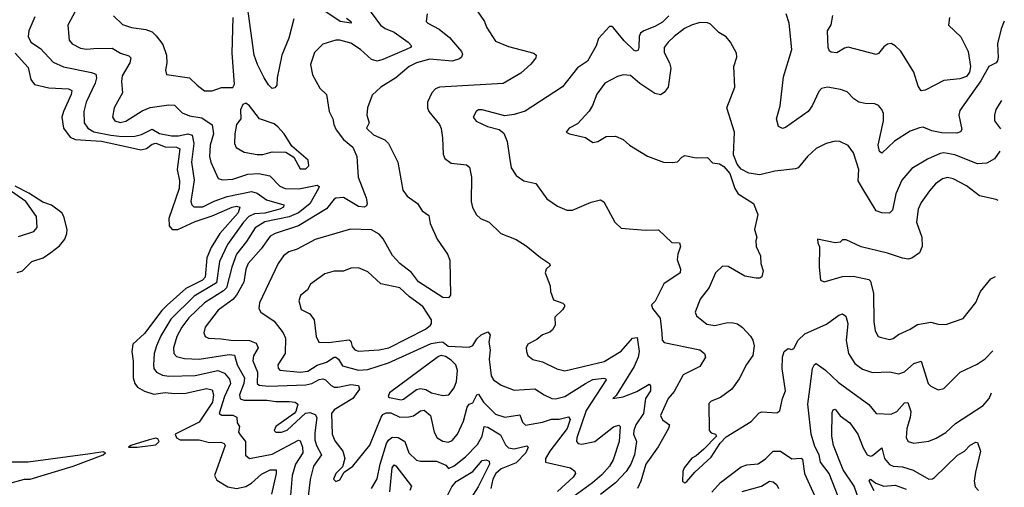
# Model space of a CAD drawing. Extents: x 1552033 to 1694788, y 811965 to 917215.
# Tile 631 of 632: x 1689409 to 1694657, y 907912 to 910404. Entities that reach past the tile are written whole.
import ezdxf

# ---------------------------------------------------------------- set-up
doc = ezdxf.new("R2010")
doc.units = 0

msp = doc.modelspace()

# ---------------------------------------------------------------- linework, layer by layer
at = {"layer": '0CON20XD'}
for points in [[(1691804.4, 910515), (1691887.1, 910395), (1691896.7, 910365), (1691945, 910290), (1692015, 910260.4), (1692150, 910225), (1692162, 910215), (1692159.7, 910200.3), (1692133.8, 910166.2), (1692080.7, 910119.3), (1691985.8, 910064.2), (1691647.5, 910045), (1691626.2, 910035), (1691606.6, 910013.4), (1691582.9, 909965), (1691582.5, 909935), (1691589.2, 909915), (1691646.7, 909845), (1691655, 909823.3), (1691663.5, 909775), (1691666.6, 909686.6), (1691674.6, 909664.6), (1691709.7, 909639.7), (1691790.3, 909630.3), (1691807.6, 909617.6), (1691818.1, 909565), (1691815.6, 909435), (1691822.3, 909402.3), (1691843.2, 909363.2), (1691866.2, 909345), (1691912, 909325), (1691973.8, 909265), (1692055, 909232.2), (1692109.5, 909199.5), (1692185, 909136), (1692233.3, 909105), (1692235.9, 909094.1), (1692215.9, 909074.1), (1692210, 909055), (1692236.2, 908985), (1692238, 908955), (1692255, 908910), (1692303.6, 908893.6), (1692312.5, 908885), (1692312.5, 908875), (1692303, 908857), (1692261.7, 908818.3), (1692263.8, 908775), (1692248.6, 908751.4), (1692235, 908738.6), (1692195, 908723.8), (1692165, 908699.6), (1692118, 908675), (1692108, 908655), (1692110, 908635), (1692118, 908615), (1692145, 908592.9), (1692195, 908581.1), (1692272.7, 908542.7), (1692315, 908532.2), (1692525, 908581.6), (1692615, 908637.1), (1692675, 908707.3), (1692699.8, 908709.8), (1692710.7, 908635), (1692706.6, 908605), (1692684.6, 908555), (1692588.6, 908401.4), (1692570, 908385), (1692625, 908394.5), (1692698.3, 908421.7), (1692765, 908462), (1692772.1, 908452.1), (1692771.9, 908425), (1692745.7, 908384.3), (1692733.5, 908305), (1692694.2, 908245), (1692682.3, 908215), (1692680.6, 908195), (1692696.2, 908156.2), (1692685.9, 908084.1), (1692666.5, 908035), (1692642, 907995), (1692585.3, 907935), (1692505, 907872.5)], [(1689718.9, 910475), (1689665.5, 910375), (1689673.6, 910295), (1689688.6, 910275), (1689733, 910253), (1689765, 910247.4), (1689805, 910251.2), (1689902.1, 910252.1), (1689946.4, 910226.4), (1689991.2, 910211.2), (1690001.4, 910201.4), (1689996.8, 910175), (1689954.6, 910105), (1689951.1, 910075), (1689956.5, 910015), (1689912.3, 909935), (1689903.3, 909885), (1689915.8, 909865), (1689945, 909856.2), (1689975, 909862.7), (1690061.8, 909918.2), (1690105, 909935.9), (1690205, 909950.9), (1690235, 909948.2), (1690275, 909907.3), (1690315, 909892.1), (1690380.8, 909880.8), (1690435, 909843.8), (1690442.2, 909795), (1690425.2, 909735), (1690420.4, 909675), (1690427.2, 909645), (1690468, 909558), (1690489.7, 909549.7), (1690545, 909553.6), (1690625, 909580.4), (1690684.7, 909584.7)], [(1691256.9, 910476.9), (1691332.2, 910375), (1691357.4, 910357.4), (1691405, 910338.2), (1691480, 910285), (1691497.5, 910265), (1691492, 910255), (1691470, 910245), (1691345, 910191.2), (1691315, 910183.6), (1691285, 910191.8), (1691225, 910245.2), (1691175, 910278.3), (1691115.4, 910294.6), (1691094.7, 910295.3), (1691025, 910273.5), (1690980.7, 910229.3), (1690959.5, 910165), (1690969.8, 910109.8), (1691009.3, 910039.3), (1691044.2, 910005), (1691058.5, 909915), (1691078.5, 909875), (1691083.1, 909845), (1691096.5, 909816.5), (1691135.6, 909765.6), (1691184.7, 909724.7), (1691205.4, 909675), (1691213.3, 909565), (1691255.5, 909455), (1691261.9, 909425), (1691258.2, 909411.8), (1691245, 909405.6), (1691215, 909407.5), (1691135, 909456), (1691095, 909452.9), (1691085, 909447.5), (1691044.8, 909395.2), (1690894.9, 909305.1), (1690771.4, 909265), (1690745, 909250), (1690697.1, 909182.9), (1690627.6, 909105), (1690614.7, 909075), (1690603.6, 909005), (1690564.8, 908935.2), (1690545, 908912.2), (1690466.9, 908855), (1690398.2, 908765), (1690391.1, 908735), (1690397.5, 908715), (1690415, 908707.3), (1690483.8, 908703.8)], [(1690870.7, 910409.3), (1690844.6, 910305), (1690807.1, 910215), (1690782.2, 910095), (1690780, 910055), (1690769.2, 910040.8), (1690755, 910037.8), (1690735, 910057.5), (1690711.8, 910095), (1690676.1, 910165), (1690659.6, 910215), (1690623.5, 910475)], [(1691151.6, 910411.6), (1691174, 910395), (1691175.8, 910385), (1691116.9, 910395), (1691035, 910450.4)], [(1689490.4, 910419.6), (1689457.1, 910345), (1689454.6, 910315), (1689468.2, 910285), (1689520, 910250), (1689587.3, 910177.3), (1689642.2, 910152.2), (1689792.2, 910122.2), (1689815, 910112.9), (1689818.8, 910095), (1689811.9, 910065), (1689763.3, 909965), (1689750.8, 909915), (1689753.2, 909855), (1689772.3, 909825), (1689805, 909806.7), (1689895, 909789.1), (1689955, 909780.8), (1690023.4, 909783.4), (1690057.9, 909792.1), (1690115, 909819.8), (1690155, 909798.2), (1690218.8, 909785), (1690255, 909784.6), (1690305.2, 909795.2), (1690328.4, 909788.4), (1690338, 909745), (1690324.5, 909645), (1690338.5, 909548.5), (1690321.6, 909435), (1690326.4, 909416.4), (1690336.9, 909406.9), (1690385, 909407.4), (1690445, 909437), (1690515, 909461.2), (1690645, 909488.7), (1690675, 909480.3), (1690725, 909443.1), (1690817.2, 909417.2), (1690814.6, 909405), (1690795.5, 909395), (1690715, 909372.1), (1690661, 909369), (1690631.2, 909355), (1690601.3, 909325), (1690517.3, 909205), (1690474.2, 909115.8), (1690458.8, 909001.2), (1690339.5, 908930.5), (1690215, 908808.1), (1690161.6, 908718.4), (1690138.9, 908665), (1690125.6, 908624.4), (1690121.8, 908565), (1690124.7, 908544.7), (1690138.1, 908525), (1690170.2, 908510.2), (1690205, 908503.4), (1690345, 908507.7), (1690465, 908533.4), (1690500.8, 908520.8), (1690528, 908488), (1690532.2, 908465), (1690500.8, 908395), (1690473.2, 908305), (1690485.8, 908295.8), (1690545, 908295.8), (1690567.5, 908285), (1690569.2, 908255), (1690580.6, 908235), (1690576.2, 908205), (1690585, 908192.1), (1690612.7, 908155), (1690612.3, 908082.3), (1690634.6, 908064.6), (1690755, 908089.1), (1690895, 908162.9), (1690905, 908160), (1690916.6, 908125), (1690918.1, 908095), (1690879.4, 908035), (1690861.3, 907975), (1690852.9, 907867.1)], [(1689909.4, 910425), (1689957.6, 910377.6), (1690005, 910362.1), (1690081.4, 910351.4), (1690115, 910338.9), (1690137.4, 910317.4), (1690172.2, 910272.2), (1690191.9, 910215), (1690193.3, 910175), (1690185.7, 910135), (1690191.4, 910111.4), (1690315, 910094.3), (1690355, 910054.4), (1690395, 910025.5), (1690435, 910024.6)], [(1690435, 910024.6), (1690485, 910042.1), (1690545, 910043.3), (1690555, 910060), (1690541.6, 910225), (1690546.4, 910416.4)], [(1691582, 910435), (1691576, 910395), (1691584, 910385), (1691645, 910353.6), (1691699.9, 910309.9), (1691764.3, 910235), (1691769.2, 910220.8), (1691763.8, 910205), (1691754.3, 910195.7), (1691715, 910183.3), (1691595, 910193.8), (1691524.4, 910175), (1691484.5, 910155), (1691415, 910094.5), (1691334, 910045), (1691288.6, 910001.4), (1691263.1, 909935), (1691258.8, 909895), (1691271.4, 909855), (1691258.6, 909825), (1691295, 909790), (1691355, 909764.4), (1691375.6, 909745), (1691424.4, 909645), (1691451.2, 909495), (1691475, 909464), (1691528.8, 909425), (1691554, 909385), (1691590.9, 909360.9), (1691597.6, 909317.6), (1691634.4, 909235), (1691689.2, 909155), (1691702.3, 909122.3), (1691705.7, 908935), (1691695, 908920.8), (1691665, 908923.5), (1691535, 909006.9), (1691496.8, 909056.8), (1691434.6, 909105), (1691397.2, 909147.2), (1691346.5, 909236.5), (1691325, 909260.4), (1691283.7, 909283.6), (1691172.4, 909287.6), (1690985, 909233.1), (1690888.3, 909181.7), (1690843.3, 909166.7), (1690815.5, 909145), (1690786.5, 909105), (1690688.1, 908895), (1690684.3, 908865), (1690694, 908845), (1690765, 908797.5), (1690813.2, 908735), (1690825.9, 908705.9), (1690823.9, 908625), (1690784.5, 908565), (1690786.7, 908546.7), (1690795.9, 908535.9), (1690905, 908525.9), (1690945, 908531.1), (1690995, 908562.7), (1691045, 908578.7), (1691085, 908604.7), (1691095, 908605.3), (1691109.4, 908595), (1691129.2, 908559.2), (1691216, 908536), (1691265, 908539.2), (1691375, 908575.9), (1691602.4, 908677.6), (1691655, 908686.4), (1691665.6, 908685.6), (1691693.9, 908663.9), (1691805, 908658.6), (1691825, 908667.5), (1691846.6, 908703.4), (1691868.5, 908725), (1691905, 908741.1), (1691916.2, 908725), (1691909.7, 908685), (1691917.7, 908645), (1691912.4, 908595), (1691922.3, 908505), (1691934.5, 908485), (1691975, 908456.9), (1692045, 908430), (1692155, 908436), (1692203.9, 908403.9), (1692245, 908385.4), (1692265, 908382.8), (1692315, 908396.3), (1692425.2, 908464.8), (1692465, 908486.1), (1692522.6, 908492.6), (1692532, 908492), (1692535.4, 908485), (1692428.3, 908321.7), (1692378.2, 908175), (1692377.8, 908155), (1692385.5, 908145.5), (1692405, 908141.2), (1692474.1, 908155.9), (1692575, 908234.6), (1692602.5, 908242.5), (1692610, 908235), (1692604, 908155), (1692572.6, 908057.4), (1692552.2, 908025), (1692511.4, 907978.6), (1692462.4, 907935), (1692365, 907864.3)], [(1692869.5, 910425), (1692835, 910390), (1692795, 910367.9), (1692735.8, 910345), (1692718, 910332), (1692710.4, 910315), (1692709.6, 910255), (1692705, 910242.5), (1692695, 910236.9), (1692685, 910239.5), (1692630.8, 910290.8), (1692575, 910360), (1692565, 910368), (1692552.7, 910367.3), (1692495, 910303.8), (1692481.4, 910265), (1692435, 910182.5), (1692382.4, 910147.6), (1692303, 910047), (1692103.8, 909916.2), (1692045, 909898.5), (1691995, 909891.4), (1691875, 909924.4), (1691855, 909922.9), (1691842, 909915), (1691825.8, 909885), (1691843.1, 909863.1), (1691902.5, 909835), (1691965, 909819.4), (1691989.7, 909799.7), (1692006.9, 909755), (1692020.2, 909670.2), (1692029.4, 909615), (1692055, 909574), (1692095.7, 909545.7), (1692161.1, 909531.1), (1692219.3, 909449.3), (1692275, 909410), (1692325, 909389.4), (1692355, 909388.1), (1692455, 909430.8), (1692505, 909443.3), (1692523.6, 909433.6), (1692582, 909325), (1692615, 909293.3), (1692745, 909282.9), (1692815, 909283.8), (1692885, 909216.2), (1692926.7, 909215), (1692930.8, 909195), (1692916.7, 909155), (1692914.4, 909125), (1692931.9, 909075), (1692930, 909055), (1692843, 908997), (1692796.2, 908903.8), (1692776.2, 908885), (1692782, 908865), (1692823.8, 908813.8), (1692832.5, 908732.5), (1692833.8, 908695), (1692845, 908683.5), (1693034.7, 908644.7), (1693059.4, 908625), (1693064.4, 908605), (1693034.4, 908555), (1692945, 908510.4), (1692897, 908423), (1692865, 908385.6), (1692825.6, 908295), (1692835, 908272), (1692872.5, 908245), (1692867.9, 908225), (1692812.3, 908127.7), (1692745.9, 908035), (1692720.7, 907945), (1692701.5, 907905)], [(1694633.1, 909703), (1694605, 909662.9), (1694565, 909639.2), (1694515, 909635.6), (1694392.9, 909682.9), (1694335, 909693.8), (1694315, 909691.2), (1694248.5, 909661.5), (1694165, 909610.9), (1694110.8, 909549.1), (1694078.4, 909475), (1694060.9, 909389.1), (1694045, 909373.6), (1694004.6, 909374.6), (1693973.8, 909385), (1693902.9, 909502.9), (1693878.5, 909545), (1693881.2, 909605), (1693854.4, 909695), (1693825, 909732.9), (1693780, 909755), (1693755, 909757.1), (1693707.5, 909745), (1693655, 909717.1), (1693608, 909675), (1693558.6, 909615), (1693545, 909608.5), (1693435, 909596.7), (1693355, 909577.5), (1693295, 909586.2), (1693255, 909607.5), (1693233.8, 909633.8), (1693213.9, 909683.9), (1693219.2, 909805), (1693179.2, 909935), (1693221.2, 910045), (1693216.2, 910155), (1693231.2, 910205), (1693230, 910225), (1693198, 910285), (1693175, 910313.3), (1693135, 910336.2), (1693090.9, 910380.9), (1693075, 910387.8), (1693035, 910389.6), (1692990, 910375), (1692952.8, 910357.2), (1692897.7, 910315), (1692865, 910284.5), (1692844.6, 910255), (1692845, 910228.8), (1692873.3, 910173.3), (1692880, 910145), (1692866.5, 910045), (1692845, 910015.6), (1692825, 910003.5), (1692795, 910010.5), (1692715, 910063.6), (1692665, 910106), (1692625, 910110), (1692595, 910102), (1692528.9, 910065), (1692485, 910007.1), (1692463.2, 909946.8), (1692445, 909916.2), (1692381.9, 909848.1), (1692337.5, 909825), (1692322.5, 909805), (1692340, 909795), (1692425.9, 909775.9), (1692465, 909750), (1692490, 909755), (1692535, 909781.2), (1692585, 909782.5), (1692626.7, 909765), (1692658.8, 909735), (1692755, 909676), (1692840, 909645), (1692887.5, 909642.5), (1692915, 909646.2), (1692938.3, 909671.7), (1692955, 909680), (1693015, 909667.1), (1693075, 909669.2), (1693101.7, 909641.7), (1693140, 909635), (1693161.7, 909621.7), (1693193.6, 909583.6), (1693221.2, 909505), (1693238.8, 909475), (1693320.8, 909425), (1693344.4, 909365), (1693325.6, 909285), (1693337.8, 909245), (1693332.2, 909225), (1693334.4, 909195), (1693357.5, 909145), (1693360, 909105), (1693371.4, 909065), (1693365.7, 909034.3), (1693355, 909026.2), (1693335, 909026.2), (1693275, 909036.9), (1693185, 909088.1), (1693155, 909091.2), (1693118.6, 909055), (1693084.2, 908975.8), (1693037.1, 908915), (1693010, 908845), (1693016.7, 908825), (1693071.1, 908781.1), (1693115, 908773.2), (1693175, 908788.2), (1693205, 908789.6), (1693235, 908783.1), (1693262.6, 908762.6), (1693305, 908718), (1693317.1, 908695), (1693324.3, 908665), (1693317.1, 908615), (1693283.4, 908566.6), (1693245, 908490), (1693205.7, 908435), (1693145, 908390), (1693095, 908370), (1693082.3, 908357.7), (1693084.3, 908215), (1693095, 908201.2), (1693117.5, 908195), (1693123.8, 908185), (1693055.7, 908114.3), (1693015, 908078.6), (1692992.5, 908067.5), (1692951.3, 908015), (1692943.2, 907995), (1692942.4, 907942.4), (1692955, 907935.8), (1692965, 907941.9), (1693007.4, 907992.6), (1693095, 908071.9), (1693142.7, 908147.3), (1693175, 908180), (1693307.2, 908262.8), (1693350.9, 908309.1), (1693365.6, 908314.4), (1693445, 908308.1), (1693460, 908320), (1693474.4, 908385), (1693490.7, 908425), (1693472.9, 908545), (1693474.4, 908605.6), (1693484.2, 908635.8), (1693505, 908651.2), (1693525, 908646.2), (1693535, 908652), (1693558.2, 908695), (1693595, 908730.4), (1693708.8, 908781.2), (1693775, 908829.1), (1693795, 908836.9), (1693813, 908823), (1693822.7, 908785), (1693814.1, 908694.1), (1693826.5, 908625), (1693861.3, 908571.3), (1693902, 908542), (1693955, 908523.1), (1694045, 908526.8), (1694095, 908516.4), (1694125, 908527.1), (1694175, 908571.4), (1694214.4, 908584.4), (1694252.2, 908465), (1694265, 908450.8), (1694305, 908430.8), (1694335, 908437.5), (1694422, 908525), (1694512.1, 908567.9), (1694555, 908596.7), (1694596.3, 908638.6)], [(1694657.4, 910396.6), (1694641.5, 910355), (1694620.9, 910275), (1694624.6, 910205), (1694620.4, 910185), (1694614.3, 910175), (1694574.7, 910155), (1694532.3, 910077.7), (1694419.8, 909920.2), (1694415.4, 909894.6), (1694431.1, 909818.9), (1694424.2, 909805.8), (1694405, 909799.5), (1694325, 909801.6), (1694271.7, 909811.7), (1694225, 909830.9), (1694205, 909828.5), (1694155, 909810.4), (1694072.8, 909757.2), (1694005, 909692), (1693992, 909702), (1693985.5, 909735), (1694013.8, 909865), (1694013.6, 909903.6), (1694005.4, 909925.4), (1693986.5, 909946.5), (1693967.5, 909955), (1693915, 909956.9), (1693881.2, 909965), (1693855, 909982.9), (1693819.8, 910019.8), (1693785, 910032.2), (1693715, 910044.5), (1693682.6, 910037.4), (1693668.1, 910021.9), (1693633.6, 909945), (1693611.5, 909915), (1693490.4, 909829.6), (1693475.4, 909824.6), (1693453.1, 909835), (1693443.5, 909875), (1693462.7, 909945), (1693481.2, 910098.8), (1693525.5, 910245.5), (1693510.8, 910385), (1693494.4, 910435)], [(1694365.5, 910415), (1694359.2, 910375), (1694425, 910312.2), (1694465.5, 910235), (1694476.9, 910155), (1694471.2, 910125), (1694455, 910100.6), (1694420.3, 910089.7), (1694335, 910080.5), (1694235, 910027.8), (1694215, 910024.3), (1694198.9, 910048.9), (1694175.4, 910125), (1694105, 910235.6), (1694075, 910264.6), (1694055, 910276.4), (1694035, 910274.5), (1694015, 910259.5), (1693986.4, 910223.6), (1693975, 910219.1), (1693825, 910257.9), (1693805, 910252.5), (1693765, 910228.1), (1693735, 910231.4), (1693725, 910236.7), (1693718.6, 910255), (1693714.4, 910345), (1693735, 910376.7), (1693743.9, 910426.1)], [(1689385.3, 910225), (1689455, 910150), (1689468.8, 910085), (1689488.7, 910058.7), (1689565, 910041.5), (1689670, 910035), (1689686.3, 910026.3), (1689683.7, 910005), (1689642, 909915), (1689634.3, 909885), (1689643.6, 909825), (1689677.8, 909777.8), (1689704.6, 909764.6), (1689845, 909756.4), (1689984.4, 909725.6), (1690055, 909709.7), (1690085, 909717.9), (1690115, 909739.8), (1690135, 909745.2), (1690185, 909726.7), (1690245.2, 909725.2), (1690262.5, 909715), (1690248.8, 909605), (1690261.5, 909545), (1690258.7, 909505), (1690203.7, 909345), (1690205.3, 909305), (1690221.9, 909285), (1690252.2, 909285), (1690345, 909328.4), (1690435, 909358.9), (1690541.8, 909405), (1690565, 909410), (1690582.9, 909405), (1690574.1, 909375), (1690476.7, 909265), (1690430.5, 909189.5), (1690405.9, 909135), (1690397.9, 909032.1), (1690384.3, 909015.7), (1690355, 909001.1), (1690295, 908970.5), (1690195, 908882.2), (1690166.7, 908853.3), (1690075, 908730.7), (1690012.7, 908675), (1690006.6, 908635), (1690014.3, 908584.3), (1690014.7, 908495), (1690023.4, 908465), (1690037.9, 908445), (1690075, 908424), (1690125, 908407.9), (1690185, 908417.3), (1690235, 908411), (1690294.2, 908414.2), (1690405, 908437.5), (1690435, 908431.2), (1690442.6, 908405), (1690436.2, 908365), (1690365, 908258.3), (1690238.6, 908195), (1690245.8, 908175), (1690265, 908164.3), (1690365.5, 908165.5), (1690420.2, 908150.2), (1690482.1, 908152.1), (1690499.1, 908145), (1690504.6, 908135), (1690447.5, 907975), (1690460, 907950), (1690518.6, 907915), (1690565, 907905.3), (1690615, 907915.7), (1690645, 907933.8), (1690698.3, 907981.7), (1690745, 908004.3), (1690775.5, 908005), (1690777.1, 907985), (1690751.9, 907875)], [(1694642.2, 909973.3), (1694612.5, 909925), (1694604.4, 909895), (1694605.8, 909865), (1694637.1, 909822.1)], [(1690935, 909609.2), (1690951.2, 909625), (1690946, 909655), (1690860.6, 909730.6), (1690818.5, 909795), (1690785, 909833.2), (1690765, 909848.1), (1690687.5, 909875), (1690635, 909945.8), (1690615, 909958.8), (1690598.3, 909951.7), (1690585.8, 909924.2), (1690588.6, 909875), (1690564.6, 909845), (1690555.6, 909795), (1690553.6, 909743.6), (1690562.8, 909722.8), (1690605, 909698.5), (1690675.3, 909685.3), (1690705, 909685.9), (1690755, 909700.3), (1690828.6, 909698.6), (1690871.1, 909671.1), (1690905, 909610), (1690935, 909609.2)], [(1690684.7, 909584.7), (1690742.6, 909572.6), (1690796.5, 909516.5), (1690824.1, 909504.1), (1690897, 909503), (1690995, 909521.7), (1691005.1, 909515.1), (1691001.9, 909505), (1690955, 909423.3), (1690895, 909373.8), (1690845, 909353.4), (1690715, 909326.7), (1690664.3, 909295), (1690618.8, 909221.2), (1690565, 909153.8), (1690539.1, 909085), (1690512.3, 908975), (1690495, 908958.4), (1690394.7, 908895), (1690311, 908815), (1690273, 908765), (1690247.1, 908715), (1690229.4, 908655), (1690230.8, 908625), (1690245, 908609.6), (1690288, 908598), (1690365, 908593.9), (1690525, 908620.2), (1690555, 908616.1), (1690569, 908565), (1690606.7, 908495), (1690603.2, 908465), (1690581.7, 908405), (1690585, 908382.9), (1690605.2, 908375.2), (1690726.6, 908376.6), (1690775, 908369.6), (1690845, 908369.2), (1690877.5, 908365), (1690892, 908355), (1690881.4, 908315), (1690873.1, 908305), (1690774.6, 908235), (1690765.6, 908215), (1690774.7, 908204.7), (1690805, 908204.7), (1690835, 908216.9), (1690933.2, 908306.8), (1690955, 908310), (1690985, 908300), (1690993.1, 908283.1), (1690982.1, 908202.1), (1690983.2, 908165), (1690991.4, 908135), (1691018.6, 908085), (1690974.7, 908025), (1690956.8, 907953.2), (1690944.1, 907835)], [(1694624.2, 909440.3), (1694613.3, 909445), (1694525, 909464.6), (1694455, 909518.5), (1694385, 909556.2), (1694355, 909562.3), (1694327.5, 909555), (1694291.2, 909528.8), (1694257.9, 909492.1), (1694215, 909430), (1694198.8, 909395), (1694189.5, 909325), (1694218.5, 909245), (1694219.4, 909195), (1694205, 909162), (1694165, 909133.1), (1694145, 909127.5), (1694115, 909132.1), (1694035, 909159.4), (1693895, 909193.8), (1693815, 909230), (1693795, 909230), (1693782.5, 909217.5), (1693755.9, 909214.1), (1693662.5, 909235), (1693663.3, 909215), (1693673, 909193), (1693671.2, 909085), (1693677.5, 909015), (1693696.4, 909006.4), (1693794.5, 909035.5), (1693852.5, 909037.5), (1693935, 909020), (1693945, 909010), (1693960.8, 908945), (1693962.8, 908792.8), (1693969.1, 908745), (1693985, 908716.2), (1693995, 908711.4), (1694045, 908698.9), (1694065, 908704.3), (1694093.1, 908726.9), (1694156.2, 908755), (1694195, 908780), (1694265, 908791.4), (1694305, 908780.6), (1694345, 908780), (1694438.3, 908811.7), (1694505, 908897.5), (1694531.1, 908955), (1694585, 909022.9), (1694610.2, 909035.5)], [(1689402.3, 909247.7), (1689485.4, 909274.6), (1689502.9, 909297.1), (1689498.9, 909355), (1689441.8, 909435), (1689343.1, 909505)], [(1689395, 909055.7), (1689425, 909065.8), (1689474.8, 909115.2), (1689535, 909134.7), (1689575, 909163.1), (1689620.6, 909199.4), (1689649.4, 909235), (1689661.2, 909265), (1689661.9, 909285), (1689644.1, 909355), (1689633.4, 909375), (1689579.4, 909415), (1689532.2, 909432.2), (1689458.8, 909478.8), (1689385, 909517.4)], [(1691215, 908637.6), (1691325, 908644.7), (1691376.9, 908655), (1691571.5, 908755), (1691598.8, 908775), (1691604.6, 908785), (1691603.8, 908805), (1691558.5, 908875), (1691486.5, 908926.5), (1691435, 908974.4), (1691335, 908995.6), (1691265, 909060.8), (1691215, 909081.1), (1691175, 909080), (1691135, 909063.1), (1691085.6, 909064.4), (1691035, 909049.2), (1690960, 908995), (1690944, 908965), (1690906.4, 908933.6), (1690896.5, 908905), (1690909.8, 908859.8), (1690955, 908835.6), (1690979.5, 908805), (1690990, 908715), (1691004, 908685), (1691055, 908683.2), (1691165, 908698.2), (1691175, 908690), (1691181.7, 908661.7), (1691195, 908644.1), (1691215, 908637.6)], [(1690483.8, 908703.8), (1690535, 908695.7), (1690634.6, 908694.6), (1690670.2, 908680.2), (1690680.9, 908655), (1690655, 908612), (1690651.1, 908585), (1690676, 908525), (1690675.3, 908465.3), (1690685.7, 908455.7), (1690735, 908451.5), (1690935, 908458.5), (1690965.9, 908464.1), (1691005, 908486.7), (1691025, 908490.5), (1691039.5, 908485), (1691068.8, 908455), (1691086.2, 908446.2), (1691105, 908444.7), (1691175, 908459.8), (1691216, 908455), (1691220, 908435), (1691185.3, 908385), (1691085, 908323.8), (1691071.6, 908305), (1691074.3, 908194.3), (1691089.4, 908159.4), (1691130.9, 908105), (1691143.1, 908065), (1691130, 908020), (1691094.4, 907985), (1691082, 907955), (1691095, 907943.3), (1691115, 907951.9), (1691138.3, 907991.7), (1691185, 908024.2), (1691275, 908135.5), (1691335.2, 908285), (1691345, 908299), (1691361.9, 908308.1), (1691388, 908308), (1691435, 908286.3), (1691483.6, 908286.4), (1691508, 908292), (1691545, 908319.6), (1691565, 908322.3), (1691599.6, 908295), (1691618.5, 908205), (1691633.8, 908175), (1691665, 908156.9), (1691695, 908151.5), (1691715, 908160.4), (1691743.2, 908195), (1691775.1, 908264.9), (1691795, 908338.6), (1691805, 908354.2), (1691825, 908362.5), (1691845, 908404), (1691855, 908407.5), (1691882, 908365), (1691945, 908302.2), (1691995, 908285.3), (1692075, 908298.2), (1692089.2, 908259.2), (1692105, 908243.5), (1692195, 908259.5), (1692243.3, 908275), (1692285, 908274.7), (1692335, 908287.8), (1692343.1, 908273.1), (1692327.7, 908225), (1692234.7, 908105), (1692211.5, 908065), (1692211.2, 908045), (1692345, 908014.6), (1692368.2, 907998.2), (1692371.4, 907985), (1692359.5, 907965), (1692275, 907890)], [(1691442, 908378), (1691455, 908381.7), (1691525, 908432.2), (1691545, 908438.6), (1691573.3, 908433.3), (1691605, 908416), (1691665, 908401.8), (1691695.8, 908404.2), (1691725, 908441.1), (1691738, 908475), (1691742.5, 908535), (1691733.8, 908563.9), (1691709.5, 908589.5), (1691678.5, 908608.5), (1691655, 908613.6), (1691641.4, 908608.6), (1691380.4, 908415), (1691372.9, 908395), (1691380.7, 908390.7), (1691442, 908378)], [(1693799.6, 907789.6), (1693724.5, 907985), (1693677.2, 908045), (1693670.3, 908085), (1693648.3, 908128.3), (1693627.5, 908195), (1693609.5, 908355), (1693620.3, 908435), (1693635.4, 908545), (1693645, 908565.8), (1693655, 908571.4), (1693705, 908535.4), (1693772.2, 908472.2), (1693935, 908352.2), (1693975, 908305.6), (1694055, 908301.1), (1694085, 908316.1), (1694125, 908362.7), (1694143.7, 908363.7), (1694159.3, 908315), (1694156.2, 908283.8), (1694137.7, 908225), (1694134.5, 908175), (1694145.5, 908155.5), (1694175, 908146.5), (1694255, 908157.8), (1694295, 908173.1), (1694345, 908203.1), (1694397.6, 908252.4), (1694545, 908348.2), (1694576.2, 908385), (1694588.5, 908415.5)], [(1693899.8, 907795), (1693857.9, 907917.9), (1693798, 908005), (1693747.5, 908135), (1693738.5, 908185), (1693739.2, 908310.8), (1693745, 908324.4), (1693755, 908328.9), (1693782.9, 908292.9), (1693833.3, 908255), (1693877.5, 908195), (1693905, 908121.9), (1693925.6, 908085), (1693945, 908077.9), (1693955, 908081.8), (1694005, 908121.2), (1694018.8, 908065), (1694045, 908033.3), (1694064.4, 908024.4), (1694115, 908020), (1694172.2, 908002.2), (1694255, 907955.4), (1694275, 907956.2), (1694285, 907963.8), (1694407.8, 908082.2), (1694444.5, 908105), (1694475, 908136.2), (1694505, 908152.9), (1694515, 908150), (1694530, 908105), (1694503.1, 907993.1), (1694497.5, 907945), (1694502.9, 907915), (1694520, 907895)], [(1691285, 907904.4), (1691314, 907956), (1691330.7, 908035), (1691364.9, 908145.1), (1691375, 908163.2), (1691395, 908178.7), (1691427.2, 908177.2), (1691462.2, 908155), (1691483.9, 908095), (1691525, 908055.4), (1691545, 908050.3), (1691631.5, 908051.5), (1691680.2, 908030.2), (1691695, 908012), (1691725, 908026.1), (1691785, 908074.7), (1691849.5, 908140.5), (1691873.7, 908185), (1691885, 908235.4), (1691905, 908231.9), (1691971.6, 908191.6), (1691998.4, 908138.4), (1692015, 908122), (1692045, 908115.9), (1692112.5, 908132.5), (1692120, 908125), (1692107, 908095), (1692055, 908041.6), (1691975, 908010.5), (1691946.5, 907985), (1691932, 907955), (1691919.7, 907905)], [(1690035, 908124.7), (1690135, 908138.6), (1690152.2, 908155), (1690145, 908169.3), (1690135, 908172.8), (1690100, 908165), (1690002.5, 908135), (1689990, 908125), (1690035, 908124.7)], [(1689345, 907930.4), (1689435, 907954.1), (1689465, 907954.5), (1689694.8, 908024.8), (1689853.3, 908085), (1689867.5, 908095), (1689855, 908100), (1689785, 908089.6), (1689455, 908045.3), (1689255, 908045.4)], [(1693098.8, 907885), (1693145, 907937.3), (1693255, 908021.2), (1693285, 908031.2), (1693345, 908036.2), (1693385, 908064.1), (1693425, 908104), (1693463.7, 908103.6), (1693525, 908064.1), (1693575, 908066.9), (1693581.1, 908061.1), (1693592.5, 907985), (1693674.4, 907805)], [(1691382.9, 907887), (1691394.1, 908015), (1691405, 908031.5), (1691415, 908025.5), (1691497.1, 907917.1), (1691488.9, 907895)], [(1691688.2, 907865), (1691712.8, 907915), (1691735, 907941.8), (1691825, 907996), (1691875, 908053.6), (1691895, 908058.6), (1691911.4, 908051.4), (1691913.3, 908035), (1691853.4, 907915), (1691815.2, 907855)], [(1693260.4, 907889.6), (1693362.9, 907917.1), (1693405, 907943.8), (1693425, 907940.9), (1693445, 907925.6), (1693453.4, 907905)], [(1693963.4, 907893.4), (1693937.8, 907945), (1693945, 907954.3), (1693972.9, 907932.9), (1694015, 907918.4), (1694075, 907923.2), (1694135, 907901.1)]]:
    msp.add_lwpolyline(points, dxfattribs=at)

doc.saveas('drawing.dxf')
